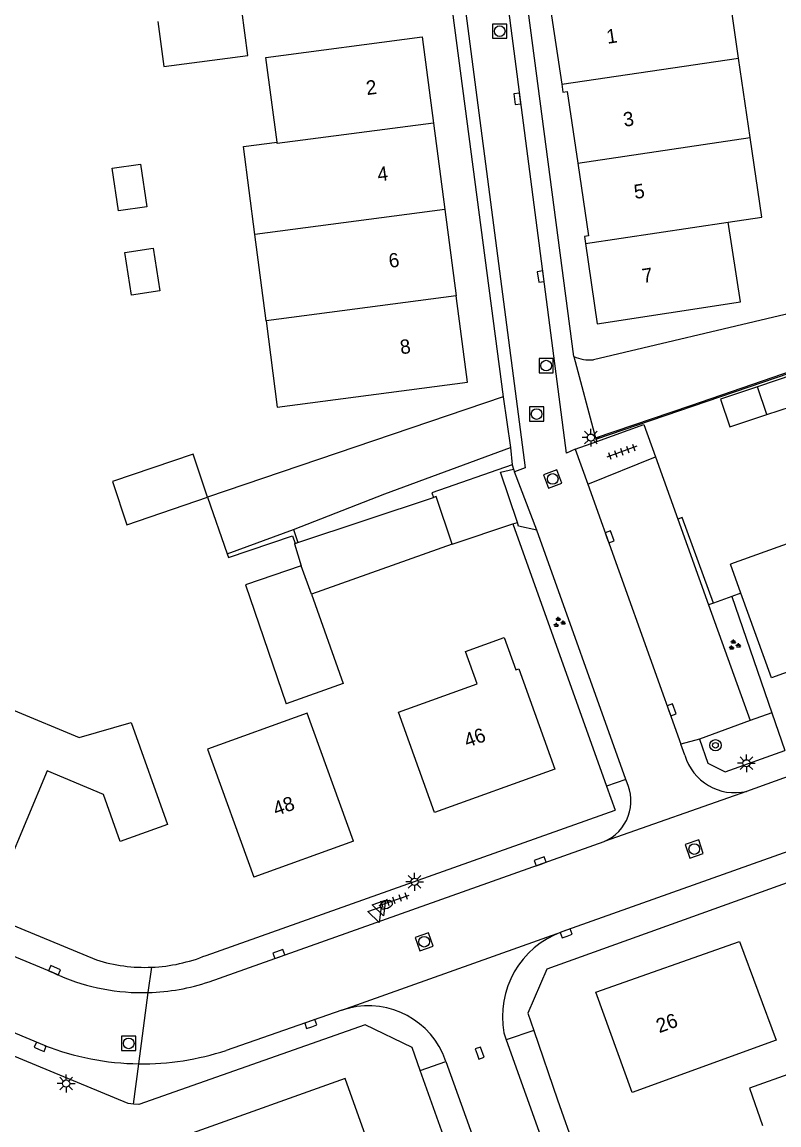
# Model space of a CAD drawing. Extents: x 136000 to 138005, y 398500 to 400500.
# Drawn here: x 137696.7 to 137750, y 400137 to 400214.6 of the extents above; entities that cross this region are included whole.
import ezdxf

# ---------------------------------------------------------------- set-up
doc = ezdxf.new("R2010")
doc.units = 0
for name, color, linetype in [('gg-afsc-erfafscheiding', 7, 'Continuous'), ('gg-afsc-hekwerk', 7, 'Continuous'), ('gg-afsc-muur', 7, 'Continuous'), ('gg-anno-huisnummerreeks BGT', 7, 'Continuous'), ('gg-bbg-bijgebouw', 7, 'Continuous'), ('gg-bbg-gedigitaliseerde bebouwing', 7, 'Continuous'), ('gg-bbg-gedigitaliseerde bijgebouw', 7, 'Continuous'), ('gg-bbg-hoofdgebouw', 7, 'Continuous'), ('gg-bbg-tussenscheiding', 7, 'Continuous'), ('gg-knt-verharding', 7, 'Continuous'), ('gg-knt-verharding nz', 7, 'Continuous'), ('gt-grn-groengrens', 7, 'Continuous'), ('gt-grn-weggrens', 7, 'Continuous'), ('gt-symb-boom', 7, 'Continuous'), ('gt-symb-brandkraan', 7, 'Continuous'), ('gt-symb-groenvak', 7, 'Continuous'), ('gt-symb-kolk', 7, 'Continuous'), ('gt-symb-lichtmast', 7, 'Continuous'), ('gt-symb-rioolschacht', 7, 'Continuous'), ('gt-symb-tegel verharding', 7, 'Continuous'), ('gt-symb-waterafsluiter', 7, 'Continuous')]:
    doc.layers.add(name, color=color, linetype=linetype)

# ---------------------------------------------------------------- blocks, each defined once
blk = doc.blocks.new('gt0-LMAST')
at = {"layer": 'gt-symb-lichtmast'}
for p, q in [((-0.182, 0.173), (-0.447, 0.438)), ((-0.005, 0.246), (-0.005, 0.621)), ((0.172, 0.173), (0.437, 0.438)), ((-0.255, -0.004), (-0.63, -0.004)), ((-0.182, -0.181), (-0.447, -0.446)), ((-0.005, -0.254), (-0.005, -0.629)), ((0.437, -0.446), (0.172, -0.181)), ((0.245, -0.004), (0.62, -0.004))]:
    blk.add_line(p, q, dxfattribs=at)
blk.add_circle((-0.005, -0.004), 0.25, dxfattribs=at)
blk = doc.blocks.new('gt0-BOOM')
at = {"layer": 'gt-symb-boom'}
for radius in [0.4, 0.2]:
    blk.add_circle((0, 0), radius, dxfattribs=at)
blk = doc.blocks.new('gt0-KOLK')
at = {"layer": 'gt-symb-kolk'}
blk.add_lwpolyline([(0, 0), (0.375, 0), (0.375, 0.4), (-0.375, 0.4), (-0.375, 0), (0, 0)], dxfattribs=at)
blk = doc.blocks.new('gt0-RS')
at = {"layer": 'gt-symb-rioolschacht'}
blk.add_lwpolyline([(-0.5, -0.5), (0.5, -0.5), (0.5, 0.5), (-0.5, 0.5)], close=True, dxfattribs=at)
blk.add_circle((0, 0), 0.375, dxfattribs=at)
blk = doc.blocks.new('gt0-WAFSL')
at = {"layer": 'gt-symb-waterafsluiter'}
for p, q in [((-0.5, -0.333), (0, 0.667)), ((0, 0.667), (0.5, -0.333)), ((0.5, -0.333), (-0.5, -0.333))]:
    blk.add_line(p, q, dxfattribs=at)
blk = doc.blocks.new('gt0-BR')
at = {"layer": 'gt-symb-brandkraan'}
for centre, radius, start, end in [((-0.244, 0), 0.206, 107.56694, 252.43307), ((0.599, -2.664), 3, 106.89205, 107.56694), ((0, -0.691), 0.938, 73.10799, 106.89205), ((-0.599, -2.664), 3, 72.43309, 73.10799), ((0.244, 0), 0.206, 287.56695, 72.43309), ((0.599, 2.664), 3, 252.43307, 253.10797), ((0, 0.691), 0.938, 253.10797, 286.89206), ((-0.599, 2.664), 3, 286.89206, 287.56695)]:
    blk.add_arc(centre, radius, start, end, dxfattribs=at)
blk = doc.blocks.new('gt0-TEG1')
at = {"layer": 'gt-symb-tegel verharding'}
for p, q in [((-1.125, 0), (1.125, 0)), ((-0.9, -0.25), (-0.9, 0.25)), ((-0.45, -0.25), (-0.45, 0.25)), ((0, -0.25), (0, 0.25)), ((0.45, -0.25), (0.45, 0.25)), ((0.9, -0.25), (0.9, 0.25))]:
    blk.add_line(p, q, dxfattribs=at)
blk = doc.blocks.new('gt0-GRVAK')
at = {"layer": 'gt-symb-groenvak'}
for p, q in [((-0.11, 0.189), (-0.228, 0.24)), ((-0.182, 0.153), (0.088, 0.153)), ((-0.091, 0.211), (-0.156, 0.322)), ((-0.047, 0.214), (-0.047, 0.393)), ((-0.004, 0.211), (0.061, 0.322)), ((0.015, 0.189), (0.133, 0.24)), ((0.262, -0.052), (0.197, 0.059)), ((0.305, -0.049), (0.305, 0.13)), ((0.349, -0.052), (0.414, 0.059)), ((-0.245, -0.228), (-0.363, -0.177)), ((-0.318, -0.264), (-0.047, -0.264)), ((-0.226, -0.206), (-0.291, -0.095)), ((-0.183, -0.203), (-0.183, -0.024)), ((-0.139, -0.206), (-0.074, -0.095)), ((-0.12, -0.228), (-0.002, -0.177)), ((0.243, -0.074), (0.125, -0.023)), ((0.17, -0.11), (0.441, -0.11)), ((0.368, -0.074), (0.486, -0.023))]:
    blk.add_line(p, q, dxfattribs=at)

msp = doc.modelspace()

# ---------------------------------------------------------------- linework, layer by layer
at = {"layer": 'gg-afsc-erfafscheiding'}
for p, q in [((137747.319, 400174.407), (137746.669, 400174.169)), ((137746.669, 400174.169), (137745.396, 400173.702))]:
    msp.add_line(p, q, dxfattribs=at)
msp.add_lwpolyline([(137745.396, 400173.702), (137743.19, 400179.721), (137742.874, 400179.608)], dxfattribs=at)
at = {"layer": 'gg-afsc-hekwerk'}
for p, q in [((137737.113, 400185.226), (137754.065, 400191.03)), ((137709.789, 400181.143), (137711.185, 400177.16)), ((137727.011, 400177.839), (137731.275, 400179.268)), ((137731.275, 400179.268), (137737.864, 400160.827)), ((137737.864, 400160.827), (137738.47, 400159.13))]:
    msp.add_line(p, q, dxfattribs=at)
msp.add_lwpolyline([(137711.185, 400177.16), (137711.278, 400176.896), (137715.778, 400178.44), (137715.959, 400177.896)], dxfattribs=at)
at = {"layer": 'gg-afsc-muur'}
for p, q in [((137758.003, 400156.691), (137733.667, 400147.954)), ((137732.747, 400143.642), (137734.421, 400138.759))]:
    msp.add_line(p, q, dxfattribs=at)
msp.add_lwpolyline([(137733.667, 400147.954), (137732.326, 400144.869), (137732.747, 400143.642)], dxfattribs=at)
at = {"layer": 'gg-bbg-bijgebouw'}
for p, q in [((137751.049, 400189.771), (137748.478, 400188.906)), ((137716.148, 400177.959), (137725.684, 400181.136)), ((137715.907, 400177.879), (137715.959, 400177.896)), ((137715.959, 400177.896), (137716.148, 400177.959)), ((137727.011, 400177.839), (137717.107, 400174.322)), ((137717.107, 400174.322), (137719.338, 400168.04))]:
    msp.add_line(p, q, dxfattribs=at)
for points in [[(137706.291, 400214.613), (137706.711, 400211.436), (137712.624, 400212.221), (137712.204, 400215.398)], [(137703.071, 400204.298), (137705.076, 400204.579), (137705.526, 400201.576), (137703.521, 400201.295), (137703.071, 400204.298)], [(137703.971, 400198.369), (137705.956, 400198.657), (137706.426, 400195.651), (137704.44, 400195.362), (137703.971, 400198.369)], [(137748.478, 400188.906), (137745.881, 400188.032), (137746.541, 400186.108)], [(137709.789, 400181.143), (137708.781, 400184.186), (137703.103, 400182.243), (137704.111, 400179.2), (137709.789, 400181.143)], [(137727.011, 400177.839), (137725.884, 400181.203), (137725.684, 400181.136)]]:
    msp.add_lwpolyline(points, dxfattribs=at)
at = {"layer": 'gg-bbg-gedigitaliseerde bebouwing'}
for points in [[(137696.137, 400166.161), (137700.758, 400164.251), (137704.419, 400165.311), (137706.98, 400158.13)], [(137716.807, 400165.964), (137709.786, 400163.427), (137713.04, 400154.42)]]:
    msp.add_lwpolyline(points, dxfattribs=at)
at = {"layer": 'gg-bbg-gedigitaliseerde bijgebouw'}
for p, q in [((137746.541, 400186.108), (137749.143, 400186.955)), ((137715.907, 400177.879), (137716.371, 400176.325)), ((137719.338, 400168.04), (137715.319, 400166.613))]:
    msp.add_line(p, q, dxfattribs=at)
for points in [[(137749.143, 400186.955), (137751.752, 400187.804), (137751.049, 400189.771)], [(137716.371, 400176.325), (137712.459, 400174.989), (137715.319, 400166.613)]]:
    msp.add_lwpolyline(points, dxfattribs=at)
at = {"layer": 'gg-bbg-hoofdgebouw'}
for p, q in [((137747.159, 400212.031), (137746.349, 400217.569)), ((137747.978, 400206.435), (137747.159, 400212.031)), ((137725.694, 400207.456), (137726.49, 400201.38)), ((137726.49, 400201.38), (137727.287, 400195.303)), ((137713.909, 400193.55), (137713.12, 400199.627)), ((137752.001, 400178.381), (137746.59, 400176.44)), ((137747.319, 400174.407), (137746.59, 400176.44)), ((137720.07, 400156.96), (137716.807, 400165.964)), ((137720.07, 400156.96), (137713.04, 400154.42))]:
    msp.add_line(p, q, dxfattribs=at)
for points in [[(137745.64, 400217.519), (137733.867, 400215.782), (137734.712, 400210.189)], [(137714.687, 400206.12), (137713.895, 400212.068), (137724.898, 400213.532), (137725.694, 400207.456)], [(137734.712, 400210.189), (137734.795, 400209.641), (137735.092, 400209.685), (137735.842, 400204.638)], [(137746.422, 400200.488), (137748.797, 400200.835), (137747.978, 400206.435)], [(137713.12, 400199.627), (137712.318, 400205.805), (137714.687, 400206.12)], [(137735.842, 400204.638), (137736.6, 400199.531), (137736.303, 400199.487), (137736.375, 400198.999)], [(137736.375, 400198.999), (137737.209, 400193.351), (137747.282, 400194.881), (137746.422, 400200.488)], [(137713.909, 400193.55), (137714.698, 400187.476), (137728.083, 400189.227), (137727.287, 400195.303)], [(137754.875, 400170.385), (137749.46, 400168.44), (137747.319, 400174.407)], [(137730.67, 400171.28), (137731.48, 400169), (137731.69, 400169.07), (137734.22, 400162.01), (137725.75, 400158.98), (137723.22, 400166.04), (137728.77, 400168.02), (137727.95, 400170.3), (137730.67, 400171.28)], [(137706.98, 400158.13), (137703.65, 400156.94), (137702.48, 400160.23), (137698.5, 400161.9), (137695.64, 400155.05), (137688.5, 400158), (137688.696, 400158.467)], [(137739.66, 400139.27), (137737.1, 400146.33), (137747.23, 400149.91), (137749.8, 400142.95), (137739.66, 400139.27)], [(137721.73, 400133.96), (137719.47, 400140.27), (137708.71, 400136.41), (137709.77, 400133.46)], [(137750.937, 400140.652), (137747.933, 400139.58), (137748.836, 400136.951)]]:
    msp.add_lwpolyline(points, dxfattribs=at)
at = {"layer": 'gg-bbg-tussenscheiding'}
for p, q in [((137734.712, 400210.189), (137747.159, 400212.031)), ((137735.842, 400204.638), (137747.978, 400206.435)), ((137726.49, 400201.38), (137713.12, 400199.627)), ((137736.375, 400198.999), (137746.422, 400200.488)), ((137727.287, 400195.303), (137713.909, 400193.55)), ((137749.143, 400186.955), (137748.478, 400188.906)), ((137717.107, 400174.322), (137716.371, 400176.325))]:
    msp.add_line(p, q, dxfattribs=at)
msp.add_lwpolyline([(137725.694, 400207.456), (137714.701, 400206.015), (137714.687, 400206.12)], dxfattribs=at)
at = {"layer": 'gg-knt-verharding'}
for p, q in [((137723.11, 400245.028), (137730.602, 400188.203)), ((137735.552, 400191.04), (137729.049, 400240.714)), ((137730.602, 400188.203), (137709.789, 400181.143)), ((137737.08, 400185.319), (137737.113, 400185.226)), ((137737.113, 400185.226), (137737.172, 400185.06)), ((137735.66, 400184.518), (137737.172, 400185.06)), ((137735.66, 400184.518), (137736.551, 400182.055)), ((137736.551, 400182.055), (137741.305, 400183.98)), ((137741.305, 400183.98), (137742.874, 400179.608)), ((137731.23, 400183.416), (137731.327, 400183.13)), ((137731.327, 400183.13), (137731.397, 400182.943)), ((137732.951, 400178.84), (137731.397, 400182.943)), ((137809.03, 400182.33), (137747.709, 400160.46)), ((137731.275, 400179.268), (137731.594, 400179.372)), ((137742.874, 400179.608), (137745.04, 400173.574)), ((137711.185, 400177.16), (137715.844, 400178.874)), ((137715.844, 400178.874), (137716.148, 400177.959)), ((137739.225, 400161.296), (137732.951, 400178.84)), ((137807.87, 400176.61), (137734.711, 400150.57)), ((137745.04, 400173.574), (137747.96, 400165.44)), ((137747.96, 400165.44), (137744.41, 400164.14)), ((137744.41, 400164.14), (137743.089, 400163.784)), ((137743.37, 400163), (137743.089, 400163.784)), ((137739.225, 400161.296), (137737.864, 400160.827)), ((137739.27, 400161.168), (137739.225, 400161.296)), ((137709.7, 400148.925), (137738.47, 400159.13)), ((137698.31, 400142.59), (137660.539, 400158.2)), ((137709.918, 400147.07), (137737.704, 400156.926)), ((137719.247, 400145.069), (137711.097, 400142.24)), ((137730.647, 400143.468), (137730.808, 400142.984)), ((137732.747, 400143.642), (137730.808, 400142.984)), ((137726.554, 400141.461), (137726.349, 400142.032)), ((137724.756, 400140.833), (137726.554, 400141.461)), ((137730.01, 400126.185), (137724.756, 400140.833)), ((137734.421, 400138.759), (137739.924, 400123.222))]:
    msp.add_line(p, q, dxfattribs=at)
for points in [[(137761.149, 400197.583), (137750.43, 400194.006), (137736.947, 400190.819)], [(137737.08, 400185.319), (137743.789, 400187.587), (137757.489, 400192.32), (137762.345, 400194.046)], [(137737.172, 400185.06), (137740.49, 400186.25), (137741.305, 400183.98)], [(137731.23, 400183.416), (137725.58, 400181.448), (137725.684, 400181.136)], [(137731.594, 400179.372), (137730.408, 400182.902), (137731.327, 400183.13)], [(137732.951, 400178.84), (137731.681, 400179.105), (137731.594, 400179.372)], [(137744.41, 400164.14), (137745, 400162.45), (137746.22, 400161.84), (137750.406, 400163.335)], [(137675.59, 400160.52), (137676.01, 400159.34), (137701.971, 400148.6)], [(137699.38, 400147.5), (137698.944, 400147.695), (137682.747, 400154.408), (137672.5, 400158.679)], [(137704.58, 400138.47), (137704.21, 400138.5), (137660.286, 400156.696)], [(137724.756, 400140.833), (137724.18, 400142.44), (137720.89, 400144.03), (137704.95, 400138.44), (137704.58, 400138.47)]]:
    msp.add_lwpolyline(points, dxfattribs=at)
for centre, radius, start, end in [((137736.671, 400193.592), 2.786, 246.31577, 275.67993), ((137746.885, 400164.029), 3.663, 196.3194, 282.99219), ((137736.461, 400159.795), 3.126, 293.41871, 26.05648), ((137736.86, 400144.627), 6.32, 109.87585, 190.56491), ((137705.382, 400159.549), 11.468, 272.41097, 292.12106), ((137705.382, 400159.549), 11.468, 252.69484, 272.40711), ((137705.215, 400161.117), 14.815, 246.8031, 271.58784), ((137705.209, 400161.127), 14.825, 271.61298, 288.52176), ((137721.111, 400139.605), 5.773, 24.85699, 108.83738), ((137705.195, 400160.297), 18.999, 248.75243, 269.28478), ((137705.192, 400160.289), 18.99, 269.29412, 288.11684)]:
    msp.add_arc(centre, radius, start, end, dxfattribs=at)
at = {"layer": 'gg-knt-verharding nz'}
for p, q in [((137735.552, 400191.04), (137737.08, 400185.319)), ((137730.602, 400188.203), (137731.118, 400184.643)), ((137731.118, 400184.643), (137731.23, 400183.416)), ((137736.551, 400182.055), (137743.089, 400163.784)), ((137730.808, 400142.984), (137745.87, 400100.959))]:
    msp.add_line(p, q, dxfattribs=at)
for points in [[(137724.219, 400243.964), (137732.132, 400183.206), (137731.397, 400182.943)], [(137735.66, 400184.518), (137735.051, 400184.251), (137728.706, 400232.881), (137727.509, 400242.185)], [(137715.844, 400178.874), (137722.27, 400181.385), (137731.118, 400184.643)], [(137726.554, 400141.461), (137741.705, 400099.316), (137741.922, 400098.83), (137742.17, 400098.363)]]:
    msp.add_lwpolyline(points, dxfattribs=at)
at = {"layer": 'gt-grn-groengrens'}
for p, q in [((137745.396, 400173.702), (137745.04, 400173.574)), ((137746.669, 400174.169), (137749.49, 400165.989)), ((137749.49, 400165.989), (137747.96, 400165.44)), ((137749.49, 400165.989), (137750.406, 400163.335))]:
    msp.add_line(p, q, dxfattribs=at)
at = {"layer": 'gt-grn-weggrens'}
for p, q in [((137747.709, 400160.46), (137737.704, 400156.926)), ((137719.247, 400145.069), (137734.711, 400150.57)), ((137705.626, 400146.308), (137705.864, 400148.091)), ((137704.958, 400141.3), (137705.626, 400146.308)), ((137704.58, 400138.47), (137704.958, 400141.3))]:
    msp.add_line(p, q, dxfattribs=at)

# ---------------------------------------------------------------- block references
at = {"layer": 'gt-symb-boom'}
msp.add_blockref('gt0-BOOM', (137745.53, 400163.698), dxfattribs=at)
at = {"layer": 'gt-symb-brandkraan', "rotation": -160.1148348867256}
msp.add_blockref('gt0-BR', (137722.368, 400152.484), dxfattribs=at)
at = {"layer": 'gt-symb-groenvak'}
for p in [(137734.519, 400172.344), (137746.847, 400170.744)]:
    msp.add_blockref('gt0-GRVAK', p, dxfattribs=at)
at = {"layer": 'gt-symb-kolk'}
for p, rotation in [((137731.79, 400209.188), 97.38826618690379), ((137733.437, 400196.688), 97.51038571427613), ((137737.895, 400178.291), -70.31535726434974), ((137742.252, 400166.127), -70.31535726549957), ((137733.264, 400155.349), 19.141373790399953), ((137735.088, 400150.281), 19.141373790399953), ((137714.875, 400148.827), 19.141373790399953), ((137698.944, 400147.695), -24.070638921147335), ((137717.12, 400143.906), 19.141373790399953), ((137697.951, 400142.314), -22.461175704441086), ((137728.755, 400141.987), -70.24210002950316)]:
    msp.add_blockref('gt0-KOLK', p, dxfattribs=dict(at, rotation=rotation))
at = {"layer": 'gt-symb-lichtmast'}
for p in [(137736.769, 400185.347), (137747.713, 400162.441), (137724.365, 400154.101), (137699.85, 400139.914)]:
    msp.add_blockref('gt0-LMAST', p, dxfattribs=at)
at = {"layer": 'gt-symb-rioolschacht'}
for p in [(137730.346, 400213.925), (137733.619, 400190.402), (137732.945, 400186.998), (137704.246, 400142.734)]:
    msp.add_blockref('gt0-RS', p, dxfattribs=at)
for p, rotation in [((137734.076, 400182.43), -70.31535726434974), ((137744.038, 400156.405), 19.141373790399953), ((137725.035, 400149.883), 19.141373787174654)]:
    msp.add_blockref('gt0-RS', p, dxfattribs=dict(at, rotation=rotation))
at = {"layer": 'gt-symb-tegel verharding'}
for p, rotation in [((137738.935, 400184.351), -160.369297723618), ((137722.92, 400152.791), 19.141373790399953)]:
    msp.add_blockref('gt0-TEG1', p, dxfattribs=dict(at, rotation=rotation))
at = {"layer": 'gt-symb-waterafsluiter', "rotation": -160.1148348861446}
for p in [(137721.954, 400152.335), (137721.646, 400151.862)]:
    msp.add_blockref('gt0-WAFSL', p, dxfattribs=at)

# ---------------------------------------------------------------- texts
at = {"layer": 'gg-anno-huisnummerreeks BGT'}
for s, rotation, p in [('1', 8.6, (137737.936, 400213.031)), ('2', 7.5, (137721.01, 400209.427)), ('3', 8.5, (137739.114, 400207.197)), ('4', 7.5, (137721.806, 400203.351)), ('5', 8.4, (137739.867, 400202.12)), ('6', 7.5, (137722.602, 400197.274)), ('7', 8.4, (137740.438, 400196.207)), ('8', 7.5, (137723.399, 400191.198)), ('46', 19.7, (137728.058, 400163.522)), ('48', 19.9, (137714.618, 400158.712)), ('26', 19.9, (137741.574, 400143.446))]:
    msp.add_text(s, height=1, rotation=rotation, dxfattribs=at).set_placement(p)

doc.saveas('drawing.dxf')
